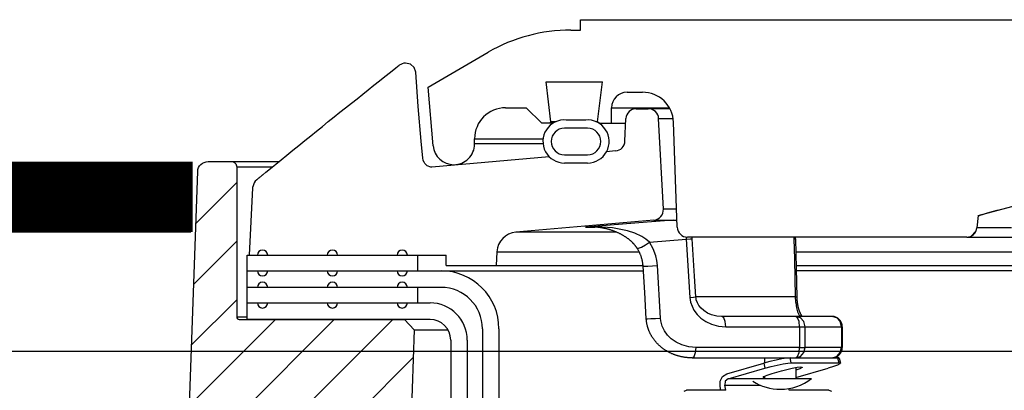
# Model space of a CAD drawing. Extents: x -169 to 6736, y -208 to 3022.
# Tile 262 of 656: x 1591.54 to 1597.48, y 983.78 to 986.02. Entities that reach past the tile are written whole.
import ezdxf

# ---------------------------------------------------------------- set-up
doc = ezdxf.new("R2010")
doc.units = 0
doc.header["$MEASUREMENT"] = 0
for name, color, linetype in [('FREEZE-LINES', 8, 'CONTINUOUS'), ('SPILL-BUCKET', 1, 'CONTINUOUS'), ('TANK-SLAB', 6, 'CONTINUOUS')]:
    doc.layers.add(name, color=color, linetype=linetype)

msp = doc.modelspace()

# ---------------------------------------------------------------- hatches: boundary and pattern name
at = {"layer": 'SPILL-BUCKET'}
h = msp.add_hatch(dxfattribs=at)
h.set_pattern_fill('ANSI31', scale=2, style=0)
h.set_pattern_definition([(45, (6822.16873, -316.1318), (-0.176776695, 0.176776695), [])])
edge = h.paths.add_edge_path()
edge.add_line((1593.86258, 984.20746), (1593.92078, 984.14504))
edge.add_line((1593.92078, 984.14504), (1593.87132, 982.72859))
edge.add_line((1593.87132, 982.72859), (1593.54601, 982.72859))
edge.add_line((1593.54601, 982.72859), (1593.52857, 983.22803))
edge.add_arc((1593.40369, 983.22371), 0.12496, 361.981441, 449.981394)
edge.add_line((1593.40373, 983.34867), (1592.6169, 983.34867))
edge.add_arc((1592.61688, 983.41115), 0.06248, 178.019261, 270.019284, ccw=False)
edge.add_line((1592.55443, 983.41331), (1592.61332, 985.09965))
edge.add_arc((1592.67576, 985.09745), 0.06248, 449.981383, 537.98136, ccw=False)
edge.add_line((1592.67578, 985.15993), (1592.81762, 985.15993))
edge.add_arc((1592.81761, 985.12869), 0.03124, 359.980425, 449.980425, ccw=False)
edge.add_line((1592.84885, 985.12868), (1592.84885, 984.22245))
edge.add_arc((1592.86416, 984.22276), 0.01531, 181.187215, 271.187215)
edge.add_line((1592.86447, 984.20746), (1593.86258, 984.20746))

# ---------------------------------------------------------------- linework, layer by layer
at = {"layer": 'FREEZE-LINES', "linetype": 'Continuous'}
msp.add_line((1931.94521, 984.01471), (1465.78697, 984.01471), dxfattribs=at)
at = {"layer": 'SPILL-BUCKET', "linetype": 'Continuous'}
for p, q in [((1594.92555, 986.0156), (1599.11019, 986.0156)), ((1594.92555, 985.95314), (1594.92555, 986.0156)), ((1594.86706, 985.95314), (1594.92555, 985.95314)), ((1594.00431, 985.60963), (1594.3674, 985.81926)), ((1594.03531, 985.25523), (1594.00431, 985.60963)), ((1594.717, 985.64086), (1595.05816, 985.64086)), ((1594.74658, 985.39993), (1594.717, 985.64086)), ((1595.02858, 985.39993), (1595.05816, 985.64086)), ((1595.20661, 985.5784), (1595.29961, 985.5784)), ((1594.47274, 985.48471), (1594.59765, 985.48471)), ((1594.69134, 985.39103), (1594.59765, 985.48471)), ((1595.11293, 985.48471), (1595.12012, 985.48471)), ((1595.11293, 985.39103), (1595.11293, 985.48471)), ((1595.12012, 985.48471), (1595.14168, 985.48471)), ((1595.14168, 985.48471), (1595.17756, 985.48471)), ((1595.17756, 985.48471), (1595.46188, 985.48471)), ((1594.75888, 985.39103), (1594.69134, 985.39103)), ((1594.74658, 985.39993), (1594.73768, 985.39103)), ((1594.75384, 985.39993), (1594.74658, 985.39993)), ((1594.77561, 985.39993), (1594.75384, 985.39993)), ((1594.95738, 985.41058), (1594.83877, 985.41058)), ((1595.02858, 985.39993), (1595.02054, 985.39993)), ((1595.03748, 985.39103), (1595.02858, 985.39993)), ((1595.03726, 985.39103), (1595.19815, 985.39103)), ((1595.50898, 984.76427), (1595.48687, 985.39757)), ((1594.96803, 985.36105), (1594.82812, 985.36105)), ((1594.28537, 985.26611), (1594.28537, 985.29734)), ((1594.28537, 985.29734), (1594.2919, 985.29734)), ((1594.2919, 985.26611), (1594.28537, 985.26611)), ((1597.32592, 984.83404), (1598.93844, 985.26611)), ((1594.82812, 985.20116), (1594.96803, 985.20116)), ((1594.96803, 985.15119), (1594.82812, 985.15119)), ((1597.44772, 984.86604), (1598.13742, 985.05047)), ((1597.33653, 984.83512), (1597.33445, 984.83404)), ((1597.35039, 984.83935), (1597.33653, 984.83512)), ((1597.37582, 984.84652), (1597.35039, 984.83935)), ((1597.40975, 984.85581), (1597.37582, 984.84652)), ((1597.44772, 984.86604), (1597.40975, 984.85581)), ((1597.32592, 984.83404), (1597.31953, 984.76101)), ((1597.32592, 984.83404), (1597.32806, 984.83404)), ((1597.32806, 984.83404), (1597.33445, 984.83404)), ((1597.33448, 984.83433), (1597.33445, 984.83404)), ((1597.31492, 984.74231), (1597.28145, 984.70885)), ((1597.32541, 984.76101), (1597.31953, 984.76101)), ((1597.34301, 984.76101), (1597.32541, 984.76101)), ((1597.37229, 984.76101), (1597.34301, 984.76101)), ((1597.41314, 984.76101), (1597.37229, 984.76101)), ((1597.46544, 984.76101), (1597.41314, 984.76101)), ((1597.529, 984.76101), (1597.46544, 984.76101)), ((1597.25732, 984.704), (1595.57141, 984.704)), ((1597.25732, 984.704), (1597.26329, 984.704)), ((1597.26329, 984.704), (1597.2812, 984.704)), ((1597.2812, 984.704), (1597.31098, 984.704)), ((1597.31098, 984.704), (1597.35254, 984.704)), ((1597.35254, 984.704), (1597.40574, 984.704)), ((1597.40574, 984.704), (1597.4704, 984.704)), ((1597.4704, 984.704), (1597.54633, 984.704))]:
    msp.add_line(p, q, dxfattribs=at)
at = {"layer": 'SPILL-BUCKET', "color": 1, "linetype": 'Continuous'}
for p, q in [((1593.81077, 985.72497), (1593.82074, 985.73278)), ((1593.82074, 985.73278), (1593.83072, 985.74058)), ((1593.89771, 985.74689), (1593.86921, 985.75387)), ((1593.91985, 985.72753), (1593.89771, 985.74689)), ((1593.93068, 985.7001), (1593.91985, 985.72753)), ((1593.71085, 985.64642), (1593.74438, 985.67283)), ((1593.74438, 985.67283), (1593.77755, 985.69892)), ((1593.77755, 985.69892), (1593.81077, 985.72497)), ((1593.94547, 985.4913), (1593.93068, 985.7001)), ((1593.6435, 985.59322), (1593.67736, 985.61999)), ((1593.67736, 985.61999), (1593.71085, 985.64642)), ((1593.57548, 985.53926), (1593.60968, 985.56642)), ((1593.60968, 985.56642), (1593.6435, 985.59322)), ((1593.50674, 985.48453), (1593.5413, 985.51208)), ((1593.5413, 985.51208), (1593.57548, 985.53926)), ((1593.96317, 985.28268), (1593.94547, 985.4913)), ((1593.43711, 985.42888), (1593.4722, 985.45695)), ((1593.4722, 985.45695), (1593.50674, 985.48453)), ((1595.26169, 985.47847), (1595.33471, 985.47847)), ((1593.33142, 985.34402), (1593.36672, 985.37242)), ((1593.36672, 985.37242), (1593.40205, 985.40079)), ((1593.40205, 985.40079), (1593.43711, 985.42888)), ((1595.19339, 985.28336), (1595.1993, 985.41873)), ((1595.42574, 984.87248), (1595.39709, 985.41928)), ((1593.26028, 985.28663), (1593.29584, 985.31534)), ((1593.29584, 985.31534), (1593.33142, 985.34402)), ((1593.1886, 985.22859), (1593.22442, 985.25762)), ((1593.22442, 985.25762), (1593.26028, 985.28663)), ((1593.97292, 985.18038), (1593.96317, 985.28268)), ((1593.11636, 985.1699), (1593.15247, 985.19926)), ((1593.15247, 985.19926), (1593.1886, 985.22859)), ((1595.13643, 985.22386), (1595.0822, 985.21912)), ((1593.04354, 985.11051), (1593.11636, 985.1699)), ((1593.9751, 985.16756), (1593.97292, 985.18038)), ((1593.98028, 985.15526), (1593.9751, 985.16756)), ((1593.98214, 985.15222), (1593.98028, 985.15526)), ((1593.98424, 985.14924), (1593.98214, 985.15222)), ((1593.99986, 985.13485), (1593.98424, 985.14924)), ((1594.02207, 985.12698), (1593.99986, 985.13485)), ((1594.73662, 985.18889), (1594.0281, 985.1269)), ((1592.99588, 985.07151), (1592.99821, 985.07341)), ((1592.99821, 985.07341), (1593.00055, 985.07532)), ((1593.00055, 985.07532), (1593.00295, 985.07728)), ((1593.00295, 985.07728), (1593.00537, 985.07926)), ((1593.00537, 985.07926), (1593.00586, 985.07967)), ((1593.00586, 985.07967), (1593.00636, 985.08007)), ((1593.00635, 985.08007), (1593.02494, 985.0953)), ((1593.02494, 985.0953), (1593.04354, 985.11051)), ((1594.0281, 985.1269), (1594.02207, 985.12698)), ((1592.97002, 985.05051), (1592.97074, 985.05109)), ((1592.97074, 985.05109), (1592.97146, 985.05167)), ((1592.97146, 985.05167), (1592.97324, 985.05311)), ((1592.97324, 985.05311), (1592.97504, 985.05457)), ((1592.97504, 985.05457), (1592.97692, 985.05609)), ((1592.97692, 985.05609), (1592.97881, 985.05763)), ((1592.97881, 985.05763), (1592.9808, 985.05924)), ((1592.9808, 985.05924), (1592.9828, 985.06086)), ((1592.9828, 985.06086), (1592.98489, 985.06256)), ((1592.98489, 985.06256), (1592.98701, 985.06428)), ((1592.98701, 985.06428), (1592.98919, 985.06606)), ((1592.98919, 985.06606), (1592.99138, 985.06784)), ((1592.99138, 985.06784), (1592.99363, 985.06967)), ((1592.99363, 985.06967), (1592.99588, 985.07151)), ((1592.92692, 984.59469), (1592.94656, 985.0017)), ((1592.94656, 985.0017), (1592.94672, 985.00343)), ((1592.94672, 985.00343), (1592.94682, 985.00467)), ((1592.94682, 985.00467), (1592.94693, 985.00596)), ((1592.94693, 985.00596), (1592.94698, 985.00651)), ((1592.94698, 985.00651), (1592.94702, 985.00707)), ((1595.36881, 984.80699), (1594.53407, 984.73396)), ((1594.42021, 984.61606), (1594.41582, 984.53223)), ((1592.91131, 984.59469), (1594.11361, 984.59469)), ((1592.91131, 984.30739), (1592.91131, 984.59469)), ((1594.11361, 984.53223), (1594.11361, 984.59469)), ((1592.91131, 984.50101), (1594.08283, 984.50101)), ((1594.11361, 984.53223), (1594.41582, 984.53223)), ((1594.08283, 984.40107), (1592.91131, 984.40107)), ((1592.91128, 984.20746), (1592.91128, 984.30739)), ((1592.91128, 984.30739), (1594.01618, 984.30739)), ((1594.01618, 984.20746), (1592.91128, 984.20746)), ((1594.33266, 984.15124), (1594.33266, 983.72437)), ((1594.43259, 984.15124), (1594.43259, 983.72437)), ((1594.14109, 984.08254), (1594.14109, 969.88498)), ((1594.24102, 984.08254), (1594.24102, 969.88498))]:
    msp.add_line(p, q, dxfattribs=at)
at = {"layer": 'SPILL-BUCKET', "color": 7}
for p, q in [((1595.46522, 985.47847), (1595.33471, 985.47847)), ((1595.39708, 985.41928), (1595.48484, 985.41928)), ((1592.81762, 985.15993), (1593.10414, 985.15993)), ((1592.84885, 985.1287), (1593.06585, 985.1287)), ((1595.50518, 984.87248), (1595.42574, 984.87248)), ((1595.36881, 984.80699), (1595.50749, 984.80699)), ((1595.14265, 984.73396), (1594.53405, 984.73396)), ((1594.42021, 984.61606), (1595.27902, 984.61606)), ((1594.08283, 984.50101), (1595.30485, 984.50101)), ((1594.41582, 984.53223), (1595.30302, 984.53223)), ((1592.84885, 984.22245), (1592.91128, 984.22245)), ((1593.92078, 984.14504), (1594.12433, 984.14504))]:
    msp.add_line(p, q, dxfattribs=at)
at = {"layer": 'SPILL-BUCKET', "color": 7, "linetype": 'Continuous'}
for p, q in [((1594.2919, 985.29734), (1594.69923, 985.29734)), ((1594.69908, 985.26611), (1594.2919, 985.26611)), ((1596.22449, 984.61606), (1605.35882, 984.61606)), ((1593.94185, 984.50101), (1593.94185, 984.59469)), ((1596.22658, 984.53223), (1605.17463, 984.53223)), ((1605.16396, 984.50101), (1596.22689, 984.50101)), ((1593.94185, 984.30739), (1593.94185, 984.40107))]:
    msp.add_line(p, q, dxfattribs=at)
at = {"layer": 'SPILL-BUCKET', "color": 8, "linetype": 'Continuous'}
for p, q in [((1595.32733, 984.79453), (1594.95596, 984.76479)), ((1595.48571, 984.80699), (1595.32733, 984.79453)), ((1595.48571, 984.80699), (1595.49828, 984.80558)), ((1595.49828, 984.80558), (1595.50768, 984.80158)), ((1594.95653, 984.76483), (1594.95596, 984.76479)), ((1594.95596, 984.76479), (1594.95639, 984.76482)), ((1594.95596, 984.76479), (1594.98173, 984.76479)), ((1594.95639, 984.76482), (1594.98834, 984.76478)), ((1595.02867, 984.767), (1594.95653, 984.76483)), ((1594.98173, 984.76479), (1595.01152, 984.76479)), ((1594.99059, 984.76568), (1594.98839, 984.7657)), ((1594.9928, 984.76565), (1594.99059, 984.76568)), ((1594.99703, 984.76554), (1594.9928, 984.76565)), ((1595.00126, 984.76537), (1594.99703, 984.76554)), ((1595.00549, 984.76517), (1595.00126, 984.76537)), ((1595.00972, 984.76493), (1595.00549, 984.76517)), ((1595.01394, 984.76464), (1595.00972, 984.76493)), ((1595.01816, 984.76431), (1595.01394, 984.76464)), ((1595.02237, 984.76394), (1595.01816, 984.76431)), ((1595.02658, 984.76352), (1595.02237, 984.76394)), ((1595.03077, 984.76307), (1595.02658, 984.76352)), ((1595.11934, 984.76049), (1595.02867, 984.767)), ((1595.03496, 984.76257), (1595.03077, 984.76307)), ((1595.039, 984.76204), (1595.03496, 984.76257)), ((1595.04304, 984.76148), (1595.039, 984.76204)), ((1595.04729, 984.76085), (1595.04304, 984.76148)), ((1595.05156, 984.76016), (1595.04729, 984.76085)), ((1595.05574, 984.75946), (1595.05156, 984.76016)), ((1595.05992, 984.7587), (1595.05574, 984.75946)), ((1595.06402, 984.75792), (1595.05992, 984.7587)), ((1595.06812, 984.7571), (1595.06402, 984.75792)), ((1595.07214, 984.75625), (1595.06812, 984.7571)), ((1595.07616, 984.75536), (1595.07214, 984.75625)), ((1595.0801, 984.75445), (1595.07616, 984.75536)), ((1595.08405, 984.75349), (1595.0801, 984.75445)), ((1595.08792, 984.75251), (1595.08405, 984.75349)), ((1595.0918, 984.75149), (1595.08792, 984.75251)), ((1595.0956, 984.75044), (1595.0918, 984.75149)), ((1595.09941, 984.74935), (1595.0956, 984.75044)), ((1595.10316, 984.74824), (1595.09941, 984.74935)), ((1595.10691, 984.74709), (1595.10316, 984.74824)), ((1595.1106, 984.74591), (1595.10691, 984.74709)), ((1595.11429, 984.7447), (1595.1106, 984.74591)), ((1595.11792, 984.74346), (1595.11429, 984.7447)), ((1595.12157, 984.74219), (1595.11792, 984.74346)), ((1595.20955, 984.74224), (1595.11934, 984.76049)), ((1595.12515, 984.74089), (1595.12157, 984.74219)), ((1595.12874, 984.73955), (1595.12515, 984.74089)), ((1595.13246, 984.73811), (1595.12874, 984.73955)), ((1595.13618, 984.73664), (1595.13246, 984.73811)), ((1595.13968, 984.73521), (1595.13618, 984.73664)), ((1595.14317, 984.73374), (1595.13968, 984.73521)), ((1595.14658, 984.73228), (1595.14317, 984.73374)), ((1595.14998, 984.73077), (1595.14658, 984.73228)), ((1595.1533, 984.72926), (1595.14998, 984.73077)), ((1595.15661, 984.72771), (1595.1533, 984.72926)), ((1595.15984, 984.72616), (1595.15661, 984.72771)), ((1595.16307, 984.72456), (1595.15984, 984.72616)), ((1595.16622, 984.72297), (1595.16307, 984.72456)), ((1595.16936, 984.72135), (1595.16622, 984.72297)), ((1595.17243, 984.71972), (1595.16936, 984.72135)), ((1595.17549, 984.71805), (1595.17243, 984.71972)), ((1595.17813, 984.71658), (1595.17549, 984.71805)), ((1595.18076, 984.71508), (1595.17813, 984.71658)), ((1595.25327, 984.72762), (1595.20955, 984.74224)), ((1595.2959, 984.70763), (1595.25327, 984.72762)), ((1595.1833, 984.7136), (1595.18076, 984.71508)), ((1595.18584, 984.7121), (1595.1833, 984.7136)), ((1595.18875, 984.71033), (1595.18584, 984.7121)), ((1595.19167, 984.70852), (1595.18875, 984.71033)), ((1595.19442, 984.70678), (1595.19167, 984.70852)), ((1595.19716, 984.705), (1595.19442, 984.70678)), ((1595.19976, 984.70327), (1595.19716, 984.705)), ((1595.20236, 984.7015), (1595.19976, 984.70327)), ((1595.20483, 984.69978), (1595.20236, 984.7015)), ((1595.2073, 984.69803), (1595.20483, 984.69978)), ((1595.20966, 984.69631), (1595.2073, 984.69803)), ((1595.21203, 984.69455), (1595.20966, 984.69631)), ((1595.21429, 984.69283), (1595.21203, 984.69455)), ((1595.21656, 984.69107), (1595.21429, 984.69283)), ((1595.21875, 984.68933), (1595.21656, 984.69107)), ((1595.22094, 984.68755), (1595.21875, 984.68933)), ((1595.2229, 984.68593), (1595.22094, 984.68755)), ((1595.22486, 984.68428), (1595.2229, 984.68593)), ((1595.22674, 984.68266), (1595.22486, 984.68428)), ((1595.22861, 984.68102), (1595.22674, 984.68266)), ((1595.23075, 984.67912), (1595.22861, 984.68102)), ((1595.23287, 984.67718), (1595.23075, 984.67912)), ((1595.23483, 984.67535), (1595.23287, 984.67718)), ((1595.23679, 984.67348), (1595.23483, 984.67535)), ((1595.23861, 984.67171), (1595.23679, 984.67348)), ((1595.24042, 984.66991), (1595.23861, 984.67171)), ((1595.24212, 984.66818), (1595.24042, 984.66991)), ((1595.24381, 984.66642), (1595.24212, 984.66818)), ((1595.2454, 984.66472), (1595.24381, 984.66642)), ((1595.24698, 984.663), (1595.2454, 984.66472)), ((1595.24848, 984.66133), (1595.24698, 984.663)), ((1595.24998, 984.65963), (1595.24848, 984.66133)), ((1595.2514, 984.65798), (1595.24998, 984.65963)), ((1595.25281, 984.6563), (1595.2514, 984.65798)), ((1595.29321, 984.64452), (1595.3172, 984.65749)), ((1595.31956, 984.69256), (1595.2959, 984.70763)), ((1595.3172, 984.65749), (1595.34121, 984.67412)), ((1595.34121, 984.67412), (1595.31956, 984.69256)), ((1595.34121, 984.67412), (1595.56381, 984.69153)), ((1595.36363, 984.63408), (1595.34121, 984.67412)), ((1595.56247, 984.70464), (1595.56329, 984.69846)), ((1595.56329, 984.69846), (1595.56381, 984.69153)), ((1595.56381, 984.69153), (1595.58716, 984.69336)), ((1595.56381, 984.69153), (1595.58499, 984.34085)), ((1595.58716, 984.69336), (1595.60041, 984.6948)), ((1595.60041, 984.6948), (1595.59947, 984.70379)), ((1595.61402, 984.46877), (1595.60041, 984.6948)), ((1596.21356, 984.70398), (1596.21364, 984.6948)), ((1596.21364, 984.6948), (1596.22028, 984.69404)), ((1596.21364, 984.6948), (1596.21679, 984.57015)), ((1596.22028, 984.69404), (1596.22256, 984.69309)), ((1596.22251, 984.70169), (1596.22249, 984.69959)), ((1596.22249, 984.69959), (1596.22249, 984.69749)), ((1596.22249, 984.69749), (1596.22251, 984.69539)), ((1596.22255, 984.704), (1596.22251, 984.70169)), ((1596.22251, 984.69539), (1596.22256, 984.69328)), ((1596.22256, 984.69328), (1596.22256, 984.69319)), ((1596.22256, 984.69319), (1596.22256, 984.69309)), ((1596.22256, 984.69309), (1596.22694, 984.51775)), ((1595.25416, 984.65465), (1595.25281, 984.6563)), ((1595.25551, 984.65298), (1595.25416, 984.65465)), ((1595.2568, 984.65134), (1595.25551, 984.65298)), ((1595.25808, 984.64968), (1595.2568, 984.65134)), ((1595.25932, 984.64803), (1595.25808, 984.64968)), ((1595.26055, 984.64637), (1595.25932, 984.64803)), ((1595.26175, 984.6447), (1595.26055, 984.64637)), ((1595.26294, 984.643), (1595.26175, 984.6447)), ((1595.26409, 984.64135), (1595.26294, 984.643)), ((1595.26522, 984.63966), (1595.26409, 984.64135)), ((1595.26525, 984.63961), (1595.26522, 984.63966)), ((1595.26527, 984.63957), (1595.26525, 984.63961)), ((1595.2655, 984.63922), (1595.26527, 984.63956)), ((1595.26528, 984.63957), (1595.27453, 984.63807)), ((1595.26573, 984.63888), (1595.2655, 984.63922)), ((1595.26744, 984.63627), (1595.26573, 984.63888)), ((1595.2691, 984.63362), (1595.26744, 984.63627)), ((1595.27075, 984.63093), (1595.2691, 984.63362)), ((1595.27237, 984.62822), (1595.27075, 984.63093)), ((1595.27394, 984.62551), (1595.27237, 984.62822)), ((1595.27548, 984.62277), (1595.27394, 984.62551)), ((1595.27453, 984.63807), (1595.29321, 984.64452)), ((1595.27696, 984.62005), (1595.27548, 984.62277)), ((1595.27841, 984.6173), (1595.27696, 984.62005)), ((1595.27981, 984.61455), (1595.27841, 984.6173)), ((1595.28118, 984.61179), (1595.27981, 984.61455)), ((1595.28249, 984.60903), (1595.28118, 984.61179)), ((1595.28378, 984.60625), (1595.28249, 984.60903)), ((1595.28502, 984.60347), (1595.28378, 984.60625)), ((1595.28622, 984.60066), (1595.28502, 984.60347)), ((1595.28737, 984.59789), (1595.28622, 984.60066)), ((1595.28848, 984.5951), (1595.28737, 984.59789)), ((1595.37933, 984.5918), (1595.36363, 984.63408)), ((1595.28956, 984.5923), (1595.28848, 984.5951)), ((1595.2906, 984.58948), (1595.28956, 984.5923)), ((1595.2916, 984.58664), (1595.2906, 984.58948)), ((1595.29256, 984.5838), (1595.2916, 984.58664)), ((1595.29348, 984.58095), (1595.29256, 984.5838)), ((1595.29436, 984.57809), (1595.29348, 984.58095)), ((1595.2952, 984.57523), (1595.29436, 984.57809)), ((1595.296, 984.57237), (1595.2952, 984.57523)), ((1595.29676, 984.56952), (1595.296, 984.57237)), ((1595.29747, 984.56666), (1595.29676, 984.56952)), ((1595.29815, 984.56379), (1595.29747, 984.56666)), ((1595.29879, 984.56091), (1595.29815, 984.56379)), ((1595.29939, 984.55804), (1595.29879, 984.56091)), ((1595.29995, 984.55515), (1595.29939, 984.55804)), ((1595.30046, 984.55228), (1595.29995, 984.55515)), ((1595.30094, 984.54939), (1595.30046, 984.55228)), ((1595.30138, 984.54651), (1595.30094, 984.54939)), ((1595.30178, 984.54363), (1595.30138, 984.54651)), ((1595.30213, 984.54074), (1595.30178, 984.54363)), ((1595.30245, 984.53785), (1595.30213, 984.54074)), ((1595.30274, 984.53495), (1595.30245, 984.53785)), ((1595.38604, 984.56214), (1595.37933, 984.5918)), ((1595.38946, 984.53226), (1595.38604, 984.56214)), ((1596.21679, 984.57015), (1596.22249, 984.34412)), ((1595.30297, 984.53205), (1595.30274, 984.53495)), ((1595.30309, 984.5303), (1595.30297, 984.53205)), ((1595.30319, 984.52855), (1595.30309, 984.5303)), ((1595.30321, 984.52855), (1595.31061, 984.52826)), ((1595.31261, 984.37039), (1595.30322, 984.52855)), ((1595.31061, 984.52826), (1595.33098, 984.52892)), ((1595.33098, 984.52892), (1595.3595, 984.53037)), ((1595.3595, 984.53037), (1595.38946, 984.53226)), ((1595.40828, 984.21593), (1595.38946, 984.53226)), ((1596.22694, 984.51775), (1596.23133, 984.34241)), ((1595.62154, 984.34412), (1595.61402, 984.46877)), ((1595.32203, 984.21222), (1595.31261, 984.37039)), ((1595.58499, 984.34085), (1595.60828, 984.34268)), ((1595.58499, 984.34085), (1595.5892, 984.31259)), ((1595.5892, 984.31259), (1595.61003, 984.26265)), ((1595.60828, 984.34268), (1595.62154, 984.34412)), ((1595.69225, 984.34412), (1595.62154, 984.34412)), ((1595.62262, 984.33454), (1595.62154, 984.34412)), ((1595.62456, 984.32528), (1595.62262, 984.33454)), ((1595.63088, 984.30751), (1595.62456, 984.32528)), ((1595.63953, 984.29199), (1595.63088, 984.30751)), ((1595.77502, 984.34412), (1595.69225, 984.34412)), ((1595.86966, 984.34412), (1595.77502, 984.34412)), ((1595.97595, 984.34412), (1595.86966, 984.34412)), ((1596.09366, 984.34412), (1595.97595, 984.34412)), ((1596.22249, 984.34412), (1596.09366, 984.34412)), ((1596.22249, 984.34412), (1596.22411, 984.31343)), ((1596.22249, 984.34412), (1596.22907, 984.34335)), ((1596.22411, 984.31343), (1596.22458, 984.30864)), ((1596.22458, 984.30864), (1596.22925, 984.27812)), ((1596.22907, 984.34335), (1596.23133, 984.34241)), ((1596.23134, 984.34241), (1596.23137, 984.34113)), ((1596.23137, 984.34113), (1596.23141, 984.33986)), ((1596.23141, 984.33986), (1596.23148, 984.33765)), ((1596.23148, 984.33765), (1596.23158, 984.33545)), ((1596.23158, 984.33545), (1596.23169, 984.33326)), ((1596.23169, 984.33326), (1596.23181, 984.33108)), ((1596.23181, 984.33108), (1596.23195, 984.3289)), ((1596.23195, 984.3289), (1596.2321, 984.32674)), ((1596.2321, 984.32674), (1596.23226, 984.32458)), ((1596.23226, 984.32458), (1596.23244, 984.32243)), ((1596.23244, 984.32243), (1596.23264, 984.32028)), ((1596.23264, 984.32028), (1596.23285, 984.31815)), ((1596.23285, 984.31815), (1596.23307, 984.316)), ((1596.23307, 984.316), (1596.23331, 984.31388)), ((1596.23331, 984.31388), (1596.23356, 984.31175)), ((1596.23356, 984.31175), (1596.23383, 984.30964)), ((1596.23383, 984.30964), (1596.2341, 984.30759)), ((1596.2341, 984.30759), (1596.23439, 984.30556)), ((1596.23439, 984.30556), (1596.2347, 984.30345)), ((1596.2347, 984.30345), (1596.23502, 984.30137)), ((1596.23502, 984.30137), (1596.23536, 984.2993)), ((1595.61003, 984.26265), (1595.62868, 984.23745)), ((1595.65336, 984.27473), (1595.63953, 984.29199)), ((1595.66895, 984.26077), (1595.65336, 984.27473)), ((1595.69205, 984.2461), (1595.66895, 984.26077)), ((1595.71618, 984.23586), (1595.69205, 984.2461)), ((1596.22925, 984.27812), (1596.23634, 984.25272)), ((1596.23536, 984.2993), (1596.23571, 984.29725)), ((1596.23571, 984.29725), (1596.23606, 984.29524)), ((1596.23606, 984.29524), (1596.23643, 984.29326)), ((1596.23634, 984.25272), (1596.24643, 984.23344)), ((1596.23643, 984.29326), (1596.23681, 984.29132)), ((1596.23681, 984.29132), (1596.23719, 984.2894)), ((1596.23719, 984.2894), (1596.23759, 984.28749)), ((1596.23759, 984.28749), (1596.238, 984.2856)), ((1596.238, 984.2856), (1596.23843, 984.2837)), ((1596.23843, 984.2837), (1596.23887, 984.28183)), ((1596.23887, 984.28183), (1596.23932, 984.27996)), ((1596.23932, 984.27996), (1596.23978, 984.27813)), ((1596.23978, 984.27813), (1596.24025, 984.27631)), ((1596.24025, 984.27631), (1596.24073, 984.27451)), ((1596.24073, 984.27451), (1596.24122, 984.27273)), ((1596.24122, 984.27273), (1596.24172, 984.27098)), ((1596.24172, 984.27098), (1596.24224, 984.26924)), ((1596.24224, 984.26924), (1596.24276, 984.26753)), ((1596.24276, 984.26753), (1596.24329, 984.26584)), ((1596.24329, 984.26584), (1596.24383, 984.26419)), ((1596.24383, 984.26419), (1596.24438, 984.26254)), ((1596.24438, 984.26254), (1596.24493, 984.26094)), ((1596.24493, 984.26094), (1596.24549, 984.25935)), ((1596.24549, 984.25935), (1596.24606, 984.25779)), ((1596.24606, 984.25779), (1596.24664, 984.25626)), ((1596.24664, 984.25626), (1596.24722, 984.25477)), ((1596.24722, 984.25477), (1596.24781, 984.2533)), ((1596.24781, 984.2533), (1596.24839, 984.25186)), ((1596.24839, 984.25186), (1596.24899, 984.25046)), ((1596.24899, 984.25046), (1596.24959, 984.24909)), ((1596.24959, 984.24909), (1596.25019, 984.24774)), ((1596.25019, 984.24774), (1596.25078, 984.24644)), ((1596.25078, 984.24644), (1596.25138, 984.24517)), ((1596.25138, 984.24517), (1596.25198, 984.24395)), ((1596.25198, 984.24395), (1596.25258, 984.24275)), ((1596.25258, 984.24275), (1596.25317, 984.2416)), ((1596.25317, 984.2416), (1596.25376, 984.24048)), ((1596.25376, 984.24048), (1596.25435, 984.23941)), ((1595.32203, 984.21222), (1595.32943, 984.21194)), ((1595.32212, 984.21096), (1595.32205, 984.21222)), ((1595.32219, 984.2097), (1595.32212, 984.21096)), ((1595.32243, 984.20658), (1595.32219, 984.2097)), ((1595.32272, 984.20346), (1595.32243, 984.20658)), ((1595.32305, 984.20032), (1595.32272, 984.20346)), ((1595.32343, 984.19719), (1595.32305, 984.20032)), ((1595.32384, 984.19406), (1595.32343, 984.19719)), ((1595.3243, 984.19094), (1595.32384, 984.19406)), ((1595.32481, 984.18782), (1595.3243, 984.19094)), ((1595.32536, 984.18471), (1595.32481, 984.18782)), ((1595.32595, 984.1816), (1595.32536, 984.18471)), ((1595.32658, 984.1785), (1595.32595, 984.1816)), ((1595.32943, 984.21194), (1595.34979, 984.21259)), ((1595.34979, 984.21259), (1595.37832, 984.21404)), ((1595.37832, 984.21404), (1595.40828, 984.21593)), ((1595.41023, 984.19861), (1595.40828, 984.21593)), ((1595.41857, 984.16751), (1595.41023, 984.19861)), ((1595.62868, 984.23745), (1595.65089, 984.21583)), ((1595.65089, 984.21583), (1595.68173, 984.19451)), ((1595.68173, 984.19451), (1595.71632, 984.17846)), ((1595.74759, 984.22817), (1595.71618, 984.23586)), ((1595.77897, 984.22574), (1595.74759, 984.22817)), ((1596.22446, 984.22574), (1595.77897, 984.22574)), ((1595.79092, 984.21737), (1595.77897, 984.22574)), ((1595.79967, 984.19451), (1595.79092, 984.21737)), ((1595.80287, 984.16328), (1595.79967, 984.19451)), ((1596.44367, 984.22574), (1596.22446, 984.22574)), ((1596.23641, 984.21737), (1596.22446, 984.22574)), ((1596.25331, 984.21737), (1596.22446, 984.22574)), ((1596.24516, 984.19451), (1596.23641, 984.21737)), ((1596.24836, 984.16328), (1596.24516, 984.19451)), ((1596.24643, 984.23344), (1596.25914, 984.22574)), ((1596.27443, 984.19451), (1596.25331, 984.21737)), ((1596.25435, 984.23941), (1596.25493, 984.23837)), ((1596.25493, 984.23837), (1596.2555, 984.23738)), ((1596.2555, 984.23738), (1596.25607, 984.23642)), ((1596.25607, 984.23642), (1596.25662, 984.23552)), ((1596.25662, 984.23552), (1596.25716, 984.23465)), ((1596.25716, 984.23465), (1596.2577, 984.23383)), ((1596.2577, 984.23383), (1596.25821, 984.23305)), ((1596.25821, 984.23305), (1596.25872, 984.23231)), ((1596.25872, 984.23231), (1596.25922, 984.2316)), ((1596.25922, 984.2316), (1596.25972, 984.23091)), ((1596.25972, 984.23091), (1596.26022, 984.23024)), ((1596.26022, 984.23024), (1596.2607, 984.22962)), ((1596.2607, 984.22962), (1596.26117, 984.22902)), ((1596.26117, 984.22902), (1596.26162, 984.22847)), ((1596.26162, 984.22847), (1596.26205, 984.22796)), ((1596.26205, 984.22796), (1596.26247, 984.22748)), ((1596.26247, 984.22748), (1596.26287, 984.22703)), ((1596.26287, 984.22703), (1596.26325, 984.22663)), ((1596.26325, 984.22663), (1596.2636, 984.22626)), ((1596.2636, 984.22626), (1596.26394, 984.22592)), ((1596.26394, 984.22592), (1596.26414, 984.22572)), ((1596.28216, 984.16328), (1596.27443, 984.19451)), ((1596.47252, 984.21737), (1596.44367, 984.22574)), ((1596.49364, 984.19451), (1596.47252, 984.21737)), ((1596.50137, 984.16328), (1596.49364, 984.19451)), ((1595.32726, 984.1754), (1595.32658, 984.1785)), ((1595.32798, 984.17231), (1595.32726, 984.1754)), ((1595.32875, 984.16922), (1595.32798, 984.17231)), ((1595.32956, 984.16615), (1595.32875, 984.16922)), ((1595.33041, 984.16309), (1595.32956, 984.16615)), ((1595.3313, 984.16003), (1595.33041, 984.16309)), ((1595.33223, 984.15698), (1595.3313, 984.16003)), ((1595.33321, 984.15395), (1595.33223, 984.15698)), ((1595.33424, 984.15092), (1595.33321, 984.15395)), ((1595.3353, 984.14791), (1595.33424, 984.15092)), ((1595.3364, 984.1449), (1595.3353, 984.14791)), ((1595.33755, 984.14192), (1595.3364, 984.1449)), ((1595.33874, 984.13894), (1595.33755, 984.14192)), ((1595.33997, 984.13598), (1595.33874, 984.13894)), ((1595.34124, 984.13304), (1595.33997, 984.13598)), ((1595.34254, 984.13013), (1595.34124, 984.13304)), ((1595.34389, 984.12721), (1595.34254, 984.13013)), ((1595.34529, 984.12432), (1595.34389, 984.12721)), ((1595.34673, 984.12142), (1595.34529, 984.12432)), ((1595.34821, 984.11853), (1595.34673, 984.12142)), ((1595.43235, 984.13874), (1595.41857, 984.16751)), ((1595.45059, 984.11338), (1595.43235, 984.13874)), ((1595.71632, 984.17846), (1595.75842, 984.16715)), ((1595.75842, 984.16715), (1595.80287, 984.16328)), ((1595.80287, 984.16328), (1596.24836, 984.16328)), ((1596.24836, 984.16328), (1596.24836, 984.03837)), ((1596.24836, 984.16328), (1596.26862, 984.16328)), ((1596.26862, 984.16328), (1596.28216, 984.16328)), ((1596.28216, 984.03837), (1596.28216, 984.16328)), ((1596.28216, 984.16328), (1596.50137, 984.16328)), ((1596.50137, 984.16328), (1596.50137, 984.03837)), ((1596.50137, 984.16328), (1596.50493, 984.16328)), ((1596.50493, 984.16328), (1596.50613, 984.16328)), ((1596.50613, 984.16328), (1596.50613, 984.03837)), ((1595.34975, 984.11565), (1595.34821, 984.11853)), ((1595.35132, 984.11279), (1595.34975, 984.11565)), ((1595.35293, 984.10995), (1595.35132, 984.11279)), ((1595.35458, 984.10712), (1595.35293, 984.10995)), ((1595.35628, 984.10432), (1595.35458, 984.10712)), ((1595.358, 984.10154), (1595.35628, 984.10432)), ((1595.35977, 984.09878), (1595.358, 984.10154)), ((1595.36157, 984.09605), (1595.35977, 984.09878)), ((1595.36343, 984.0933), (1595.36157, 984.09605)), ((1595.36533, 984.09059), (1595.36343, 984.0933)), ((1595.36727, 984.08789), (1595.36533, 984.09059)), ((1595.36924, 984.08523), (1595.36727, 984.08789)), ((1595.37125, 984.08258), (1595.36924, 984.08523)), ((1595.3733, 984.07996), (1595.37125, 984.08258)), ((1595.37539, 984.07736), (1595.3733, 984.07996)), ((1595.37752, 984.07478), (1595.37539, 984.07736)), ((1595.37969, 984.07222), (1595.37752, 984.07478)), ((1595.3819, 984.06969), (1595.37969, 984.07222)), ((1595.38411, 984.06722), (1595.3819, 984.06969)), ((1595.38636, 984.06477), (1595.38411, 984.06722)), ((1595.38867, 984.06231), (1595.38636, 984.06477)), ((1595.39102, 984.05989), (1595.38867, 984.06231)), ((1595.47243, 984.09157), (1595.45059, 984.11338)), ((1595.50331, 984.06974), (1595.47243, 984.09157)), ((1595.53619, 984.05408), (1595.50331, 984.06974)), ((1595.39341, 984.05748), (1595.39102, 984.05989)), ((1595.39584, 984.05511), (1595.39341, 984.05748)), ((1595.39831, 984.05275), (1595.39584, 984.05511)), ((1595.40081, 984.05042), (1595.39831, 984.05275)), ((1595.40336, 984.04811), (1595.40081, 984.05042)), ((1595.40594, 984.04583), (1595.40336, 984.04811)), ((1595.40856, 984.04358), (1595.40594, 984.04583)), ((1595.41121, 984.04136), (1595.40856, 984.04358)), ((1595.41391, 984.03916), (1595.41121, 984.04136)), ((1595.41663, 984.037), (1595.41391, 984.03916)), ((1595.41939, 984.03487), (1595.41663, 984.037)), ((1595.42217, 984.03277), (1595.41939, 984.03487)), ((1595.425, 984.0307), (1595.42217, 984.03277)), ((1595.42784, 984.02867), (1595.425, 984.0307)), ((1595.43072, 984.02667), (1595.42784, 984.02867)), ((1595.43363, 984.02471), (1595.43072, 984.02667)), ((1595.43656, 984.02278), (1595.43363, 984.02471)), ((1595.43951, 984.02089), (1595.43656, 984.02278)), ((1595.44252, 984.01902), (1595.43951, 984.02089)), ((1595.44554, 984.0172), (1595.44252, 984.01902)), ((1595.4486, 984.01541), (1595.44554, 984.0172)), ((1595.45168, 984.01365), (1595.4486, 984.01541)), ((1595.4548, 984.01192), (1595.45168, 984.01365)), ((1595.45795, 984.01024), (1595.4548, 984.01192)), ((1595.46113, 984.00858), (1595.45795, 984.01024)), ((1595.46433, 984.00697), (1595.46113, 984.00858)), ((1595.46757, 984.00539), (1595.46433, 984.00697)), ((1595.47083, 984.00385), (1595.46757, 984.00539)), ((1595.47412, 984.00234), (1595.47083, 984.00385)), ((1595.47743, 984.00087), (1595.47412, 984.00234)), ((1595.57947, 984.04216), (1595.53619, 984.05408)), ((1595.62275, 984.03837), (1595.57947, 984.04216)), ((1595.6108, 983.98428), (1595.61955, 984.00714)), ((1595.61955, 984.00714), (1595.62275, 984.03837)), ((1596.24836, 984.03837), (1595.62275, 984.03837)), ((1596.23641, 983.98428), (1596.24516, 984.00714)), ((1596.24516, 984.00714), (1596.24836, 984.03837)), ((1596.24836, 984.03837), (1596.26862, 984.03837)), ((1596.25331, 983.98428), (1596.27443, 984.00714)), ((1596.26862, 984.03837), (1596.28216, 984.03837)), ((1596.27443, 984.00714), (1596.28216, 984.03837)), ((1596.50137, 984.03837), (1596.28216, 984.03837)), ((1596.47252, 983.98428), (1596.49364, 984.00714)), ((1596.49364, 984.00714), (1596.50137, 984.03837)), ((1596.50137, 984.03837), (1596.50493, 984.03837)), ((1596.50493, 984.03837), (1596.50613, 984.03837)), ((1595.48076, 983.99944), (1595.47743, 984.00087)), ((1595.48412, 983.99805), (1595.48076, 983.99944)), ((1595.4875, 983.9967), (1595.48412, 983.99805)), ((1595.4909, 983.9954), (1595.4875, 983.9967)), ((1595.49432, 983.99413), (1595.4909, 983.9954)), ((1595.49776, 983.9929), (1595.49432, 983.99413)), ((1595.50122, 983.99171), (1595.49776, 983.9929)), ((1595.5047, 983.99057), (1595.50122, 983.99171)), ((1595.50823, 983.98946), (1595.5047, 983.99057)), ((1595.51177, 983.98839), (1595.50823, 983.98946)), ((1595.51532, 983.98736), (1595.51177, 983.98839)), ((1595.51888, 983.98639), (1595.51532, 983.98736)), ((1595.52246, 983.98545), (1595.51888, 983.98639)), ((1595.52604, 983.98455), (1595.52246, 983.98545)), ((1595.52964, 983.9837), (1595.52604, 983.98455)), ((1595.53325, 983.9829), (1595.52964, 983.9837)), ((1595.53688, 983.98213), (1595.53325, 983.9829)), ((1595.54052, 983.98141), (1595.53688, 983.98213)), ((1595.54418, 983.98074), (1595.54052, 983.98141)), ((1595.54784, 983.98011), (1595.54418, 983.98074)), ((1595.55153, 983.97951), (1595.54784, 983.98011)), ((1595.55522, 983.97897), (1595.55153, 983.97951)), ((1595.55894, 983.97847), (1595.55522, 983.97897)), ((1595.56265, 983.97801), (1595.55894, 983.97847)), ((1595.56636, 983.9776), (1595.56265, 983.97801)), ((1595.57007, 983.97724), (1595.56636, 983.9776)), ((1595.57378, 983.97692), (1595.57007, 983.97724)), ((1595.5775, 983.97664), (1595.57378, 983.97692)), ((1595.58125, 983.97641), (1595.5775, 983.97664)), ((1595.58499, 983.97622), (1595.58125, 983.97641)), ((1595.58876, 983.97607), (1595.58499, 983.97622)), ((1595.59252, 983.97598), (1595.58876, 983.97607)), ((1595.59494, 983.97595), (1595.59252, 983.97598)), ((1595.59737, 983.97594), (1595.59494, 983.97595)), ((1595.59885, 983.97591), (1595.6108, 983.98428)), ((1595.59885, 983.97591), (1596.19066, 983.97591)), ((1595.80843, 983.87892), (1596.03138, 983.94358)), ((1596.06817, 983.95357), (1596.03138, 983.94358)), ((1596.03138, 983.94358), (1596.03885, 983.91341)), ((1596.03867, 983.94567), (1596.03867, 983.97591)), ((1596.10603, 983.96258), (1596.06817, 983.95357)), ((1596.14127, 983.96974), (1596.10603, 983.96258)), ((1596.17043, 983.97433), (1596.14127, 983.96974)), ((1596.14874, 983.93957), (1596.17789, 983.94416)), ((1596.19066, 983.97591), (1596.17043, 983.97433)), ((1596.17789, 983.94416), (1596.19812, 983.94574)), ((1596.19812, 983.94574), (1596.19066, 983.97591)), ((1596.19066, 983.97591), (1596.47747, 983.97591)), ((1596.19812, 983.94574), (1596.48494, 983.94574)), ((1596.22446, 983.97591), (1596.25331, 983.98428)), ((1596.22446, 983.97591), (1596.23641, 983.98428)), ((1596.22446, 983.97591), (1596.44367, 983.97591)), ((1596.44367, 983.97591), (1596.47252, 983.98428)), ((1596.4845, 983.97533), (1596.47747, 983.97591)), ((1596.47747, 983.97591), (1596.48494, 983.94574)), ((1596.48725, 983.9736), (1596.4845, 983.97533)), ((1596.48494, 983.94574), (1596.49426, 983.94416)), ((1596.48725, 983.9736), (1596.49472, 983.94343)), ((1596.49426, 983.94416), (1596.49175, 983.93957)), ((1595.81657, 983.84895), (1596.03885, 983.91341)), ((1596.03885, 983.91341), (1596.07563, 983.92341)), ((1596.07563, 983.92341), (1596.1135, 983.93242)), ((1596.08273, 983.88109), (1596.13847, 983.89725)), ((1596.1135, 983.93242), (1596.14874, 983.93957)), ((1596.13847, 983.89725), (1596.171, 983.90599)), ((1596.171, 983.90599), (1596.20397, 983.91355)), ((1596.20397, 983.91355), (1596.23297, 983.91892)), ((1596.22554, 983.9177), (1596.22554, 983.851)), ((1596.22554, 983.85665), (1596.42127, 983.91341)), ((1596.24919, 983.91016), (1596.22554, 983.9019)), ((1596.23297, 983.91892), (1596.25408, 983.92139)), ((1596.26278, 983.91669), (1596.24919, 983.91016)), ((1596.25408, 983.92139), (1596.26449, 983.92061)), ((1596.26449, 983.92061), (1596.26278, 983.91669)), ((1596.45338, 983.92341), (1596.42127, 983.91341)), ((1596.47766, 983.93242), (1596.45338, 983.92341)), ((1596.49175, 983.93957), (1596.47766, 983.93242)), ((1595.76763, 983.83476), (1595.78257, 983.86275)), ((1595.76763, 983.80243), (1595.76763, 983.83476)), ((1595.78257, 983.86275), (1595.80843, 983.87892)), ((1595.79905, 983.8344), (1595.79617, 983.8107)), ((1595.81657, 983.84895), (1595.79905, 983.8344)), ((1595.95934, 983.84895), (1595.81657, 983.84895)), ((1595.96209, 983.851), (1595.98935, 983.851)), ((1595.98935, 983.851), (1596.02702, 983.851)), ((1596.02702, 983.851), (1596.07234, 983.851)), ((1596.02792, 983.85809), (1596.03264, 983.86316)), ((1596.03867, 983.85694), (1596.02792, 983.85809)), ((1596.03264, 983.86316), (1596.05201, 983.87129)), ((1596.03867, 983.851), (1596.03867, 983.86607)), ((1596.05201, 983.87129), (1596.08273, 983.88109)), ((1596.07234, 983.851), (1596.12202, 983.851)), ((1596.12202, 983.851), (1596.17243, 983.851)), ((1596.17243, 983.851), (1596.2199, 983.851)), ((1596.2199, 983.851), (1596.26098, 983.851)), ((1596.26098, 983.851), (1596.29266, 983.851)), ((1596.29266, 983.851), (1596.31265, 983.851)), ((1596.31265, 983.851), (1596.31948, 983.851)), ((1595.55131, 983.77463), (1595.56462, 983.78054)), ((1595.80364, 983.78054), (1595.56462, 983.78054)), ((1595.77305, 983.78054), (1595.76763, 983.80243)), ((1595.80364, 983.78054), (1595.79617, 983.8107)), ((1595.79617, 983.8107), (1596.01242, 983.8107)), ((1596.18606, 983.78054), (1596.1836, 983.79045)), ((1596.42507, 983.78054), (1596.18606, 983.78054)), ((1596.42507, 983.78054), (1596.4413, 983.77463))]:
    msp.add_line(p, q, dxfattribs=at)
at = {"layer": 'SPILL-BUCKET', "color": 2, "linetype": 'Continuous'}
msp.add_lwpolyline([(1593.86258, 984.20746), (1593.92078, 984.14504), (1593.87132, 982.72859), (1593.54601, 982.72859), (1593.52857, 983.22803, 0.404026), (1593.40373, 983.34867), (1592.6169, 983.34867, -0.4244749), (1592.55443, 983.41331), (1592.61332, 985.09965, -0.4040261), (1592.67578, 985.15993), (1592.81762, 985.15993, -0.4142136), (1592.84885, 985.12868), (1592.84885, 984.22245, 0.4142136), (1592.86447, 984.20746), (1593.86258, 984.20746)], format="xyb", dxfattribs=at)
at = {"layer": 'SPILL-BUCKET', "linetype": 'Continuous'}
for centre, radius, start, end in [((1594.86706, 984.95383), 0.99932, 90, 120), ((1595.20661, 985.48471), 0.09369, 90, 180), ((1595.29961, 985.39103), 0.18737, 2, 90), ((1594.47274, 985.29734), 0.18737, 90, 180), ((1594.82812, 985.2811), 0.12991, 85.299483, 270), ((1594.96803, 985.2811), 0.12991, 270, 94.700517), ((1594.82812, 985.2811), 0.07995, 90, 270), ((1594.96803, 985.2811), 0.07995, 270, 90), ((1594.15975, 985.26611), 0.12491, 185, 270), ((1594.16045, 985.26611), 0.12492, 269.681065, 359.999372), ((1595.57141, 984.76646), 0.06246, 182, 270), ((1597.25732, 984.76646), 0.06246, 270, 355)]:
    msp.add_arc(centre, radius, start, end, dxfattribs=at)
at = {"layer": 'SPILL-BUCKET', "color": 1, "linetype": 'Continuous'}
for centre, radius, start, end in [((1593.86921, 985.69141), 0.06246, 90, 128.05538), ((1595.26169, 985.41601), 0.06246, 90, 177.5), ((1595.33471, 985.41601), 0.06246, 3, 90), ((1595.13099, 985.28609), 0.06246, 275, 357.5), ((1593.00927, 985.00192), 0.06246, 128.929187, 175.282958), ((1595.36337, 984.86921), 0.06246, 275, 3), ((1594.54496, 984.60952), 0.12491, 95, 177), ((1594.08283, 984.15124), 0.34976, 0, 90), ((1594.08283, 984.15124), 0.24983, 0, 90), ((1594.01618, 984.08254), 0.22485, 0, 90), ((1594.01618, 984.08254), 0.12491, 0, 90)]:
    msp.add_arc(centre, radius, start, end, dxfattribs=at)
at = {"layer": 'SPILL-BUCKET', "color": 7, "linetype": 'Continuous'}
for centre, start, end in [((1593.00499, 984.59469), 0, 180), ((1593.42658, 984.59469), 0, 180), ((1593.84817, 984.59469), 0, 180), ((1593.00499, 984.50101), 180, 0), ((1593.42658, 984.50101), 180, 0), ((1593.84817, 984.50101), 180, 0), ((1593.00499, 984.40107), 0, 180), ((1593.42658, 984.40107), 0, 180), ((1593.84817, 984.40107), 0, 180), ((1593.00499, 984.30739), 180, 0), ((1593.42658, 984.30739), 180, 0), ((1593.84817, 984.30739), 180, 0)]:
    msp.add_arc(centre, 0.03123, start, end, dxfattribs=at)
at = {"layer": 'SPILL-BUCKET', "color": 8, "linetype": 'Continuous'}
for centre, radius, start, end in [((1596.44367, 984.16328), 0.06246, 0, 90), ((1596.44367, 984.03837), 0.06246, 270, 0), ((1596.1321, 984.08877), 0.30273, 236.842788, 269.999838), ((1596.1321, 984.08877), 0.30273, 269.999838, 308.239454)]:
    msp.add_arc(centre, radius, start, end, dxfattribs=at)
at = {"layer": 'TANK-SLAB', "const_width": 0.29}
for points in [[(1592.58187, 985.01471), (1574.5014, 985.01471)], [(1592.58187, 984.88058), (1574.5014, 984.88058)]]:
    msp.add_lwpolyline(points, dxfattribs=at)
at = {"layer": 'TANK-SLAB'}
msp.add_lwpolyline([(1592.57205, 984.73346), (1574.51122, 984.73346)], dxfattribs=at)

doc.saveas('drawing.dxf')
